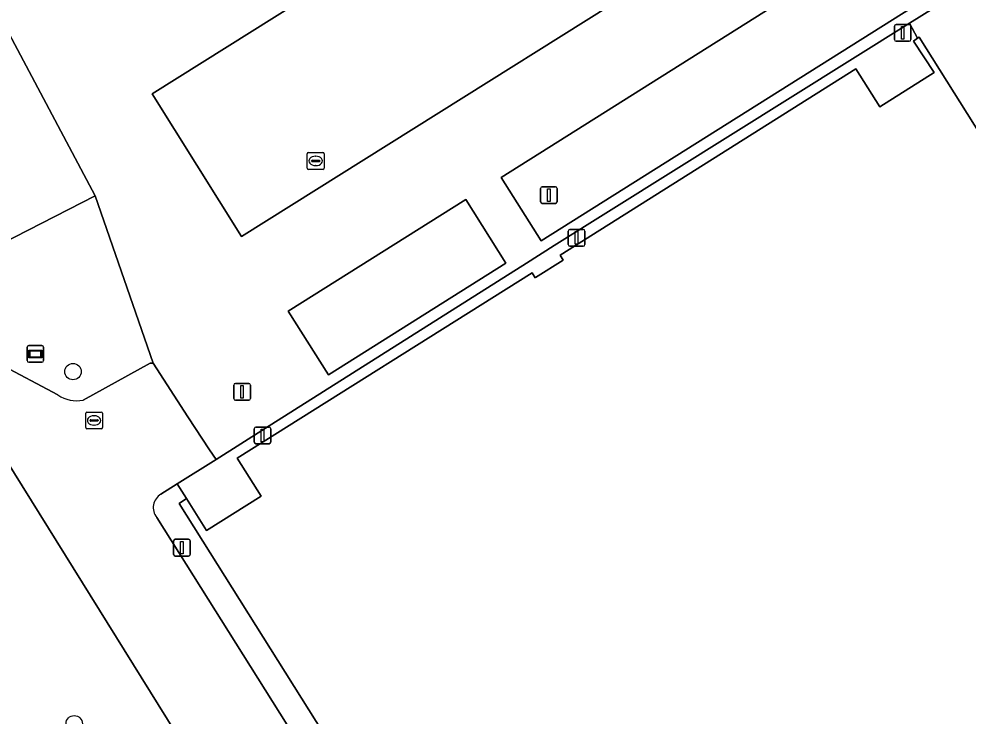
# Model space of a CAD drawing. Extents: x 158835 to 160077, y 386387 to 387778.
# Drawn here: x 159764.8 to 159821.4, y 387596.1 to 387637.6 of the extents above; entities that cross this region are included whole.
import ezdxf

# ---------------------------------------------------------------- set-up
doc = ezdxf.new("R2010")
doc.units = 0
for name, color, linetype in [('IMGEO_Boom', 7, 'Continuous'), ('IMGEO_Kolk', 7, 'Continuous'), ('IMGEO_Lichtmast', 7, 'Continuous'), ('IMGEO_Pand', 7, 'Continuous'), ('IMGEO_Parkeervlak_gesloten', 7, 'Continuous'), ('IMGEO_Parkeervlak_open', 7, 'Continuous'), ('IMGEO_Reclamebord', 7, 'Continuous'), ('IMGEO_Rijbaan_lokaal_open', 7, 'Continuous'), ('IMGEO_Voetpad_open', 7, 'Continuous')]:
    doc.layers.add(name, color=color, linetype=linetype)

msp = doc.modelspace()

# ---------------------------------------------------------------- linework, layer by layer
at = {"layer": 'IMGEO_Boom'}
for centre in [(159768.015, 387616.63), (159768.087, 387595.639)]:
    msp.add_circle(centre, 0.489, dxfattribs=at)
at = {"layer": 'IMGEO_Kolk'}
for p, q in [((159781.99, 387628.758), (159781.99, 387629.61)), ((159782.065, 387629.684), (159782.917, 387629.684)), ((159782.478, 387629.464), (159782.503, 387629.464)), ((159782.991, 387629.61), (159782.991, 387628.758)), ((159782.249, 387629.178), (159782.249, 387629.19)), ((159782.687, 387629.141), (159782.289, 387629.141)), ((159782.292, 387629.227), (159782.69, 387629.227)), ((159782.501, 387628.904), (159782.476, 387628.904)), ((159782.733, 387629.19), (159782.733, 387629.178)), ((159782.917, 387628.684), (159782.065, 387628.684)), ((159768.773, 387613.292), (159768.773, 387614.144)), ((159768.848, 387614.218), (159769.7, 387614.218)), ((159769.774, 387614.144), (159769.774, 387613.292)), ((159769.032, 387613.712), (159769.032, 387613.724)), ((159769.47, 387613.675), (159769.072, 387613.675)), ((159769.075, 387613.761), (159769.473, 387613.761)), ((159769.261, 387613.998), (159769.286, 387613.998)), ((159769.516, 387613.724), (159769.516, 387613.712)), ((159769.7, 387613.218), (159768.848, 387613.218)), ((159769.284, 387613.438), (159769.259, 387613.438))]:
    msp.add_line(p, q, dxfattribs=at)
for points in [[(159781.99, 387628.758), (159781.99, 387629.61)], [(159782.065, 387629.684), (159782.917, 387629.684)], [(159782.991, 387629.61), (159782.991, 387628.758)], [(159782.917, 387628.684), (159782.065, 387628.684)], [(159768.773, 387613.292), (159768.773, 387614.144)], [(159768.848, 387614.218), (159769.7, 387614.218)], [(159769.774, 387614.144), (159769.774, 387613.292)], [(159769.7, 387613.218), (159768.848, 387613.218)]]:
    msp.add_lwpolyline(points, dxfattribs=at)
for centre, radius, start, end in [((159782.067, 387629.608), 0.0765, 91.552, 178.448), ((159782.067, 387629.608), 0.0765, 91.552, 178.448), ((159782.915, 387629.608), 0.0765, 1.552, 88.448), ((159782.915, 387629.608), 0.0765, 1.552, 88.448), ((159782.289, 387629.187), 0.0403, 85.8775, 175.7526), ((159782.286, 387629.177), 0.0366, 178.938, 274.7102), ((159782.69, 387629.184), 0.043, 264.8664, 352.4533), ((159782.694, 387629.189), 0.0386, 1.7309, 96.639), ((159782.067, 387628.76), 0.0765, 181.552, 268.448), ((159782.067, 387628.76), 0.0765, 181.552, 268.448), ((159782.915, 387628.76), 0.0765, 271.552, 358.448), ((159782.915, 387628.76), 0.0765, 271.552, 358.448), ((159768.85, 387614.142), 0.0765, 91.552, 178.448), ((159768.85, 387614.142), 0.0765, 91.552, 178.448), ((159769.698, 387614.142), 0.0765, 1.552, 88.448), ((159769.698, 387614.142), 0.0765, 1.552, 88.448), ((159769.072, 387613.721), 0.0403, 85.8775, 175.7526), ((159769.069, 387613.711), 0.0366, 178.938, 274.7102), ((159769.473, 387613.718), 0.043, 264.8664, 352.4533), ((159769.477, 387613.723), 0.0386, 1.7309, 96.639), ((159768.85, 387613.294), 0.0765, 181.552, 268.448), ((159768.85, 387613.294), 0.0765, 181.552, 268.448), ((159769.698, 387613.294), 0.0765, 271.552, 358.448), ((159769.698, 387613.294), 0.0765, 271.552, 358.448)]:
    msp.add_arc(centre, radius, start, end, dxfattribs=at)
for centre, major_axis, ratio, start_param, end_param in [((159782.477, 387629.184), (-0.387, 0.002), 0.722429, 4.712389, 7.853982), ((159782.502, 387629.184), (-0.39, 0.002), 0.717154, 1.570796, 4.712389), ((159769.26, 387613.718), (-0.387, 0.002), 0.722429, 4.712389, 7.853982), ((159769.285, 387613.718), (-0.39, 0.002), 0.717154, 1.570796, 4.712389)]:
    msp.add_ellipse(centre, major_axis=major_axis, ratio=ratio, start_param=start_param, end_param=end_param, dxfattribs=at)
at = {"layer": 'IMGEO_Lichtmast'}
for p, q in [((159817.011, 387636.416), (159817.011, 387637.216)), ((159817.011, 387637.216), (159817.011, 387636.416)), ((159817.111, 387637.316), (159817.901, 387637.316)), ((159817.901, 387637.316), (159817.111, 387637.316)), ((159818.001, 387637.216), (159818.001, 387636.416)), ((159818.001, 387636.416), (159818.001, 387637.216)), ((159817.901, 387636.316), (159817.111, 387636.316)), ((159817.111, 387636.316), (159817.901, 387636.316)), ((159795.903, 387626.751), (159795.903, 387627.551)), ((159795.903, 387627.551), (159795.903, 387626.751)), ((159796.003, 387627.651), (159796.793, 387627.651)), ((159796.793, 387627.651), (159796.003, 387627.651)), ((159796.893, 387627.551), (159796.893, 387626.751)), ((159796.893, 387626.751), (159796.893, 387627.551)), ((159796.793, 387626.651), (159796.003, 387626.651)), ((159796.003, 387626.651), (159796.793, 387626.651)), ((159797.557, 387624.2), (159797.557, 387625)), ((159797.557, 387625), (159797.557, 387624.2)), ((159797.657, 387625.1), (159798.447, 387625.1)), ((159798.447, 387625.1), (159797.657, 387625.1)), ((159798.547, 387625), (159798.547, 387624.2)), ((159798.547, 387624.2), (159798.547, 387625)), ((159798.447, 387624.1), (159797.657, 387624.1)), ((159797.657, 387624.1), (159798.447, 387624.1)), ((159777.605, 387615.023), (159777.605, 387615.823)), ((159777.605, 387615.823), (159777.605, 387615.023)), ((159777.705, 387615.923), (159778.495, 387615.923)), ((159778.495, 387615.923), (159777.705, 387615.923)), ((159778.595, 387615.823), (159778.595, 387615.023)), ((159778.595, 387615.023), (159778.595, 387615.823)), ((159778.495, 387614.923), (159777.705, 387614.923)), ((159777.705, 387614.923), (159778.495, 387614.923)), ((159778.825, 387612.425), (159778.825, 387613.225)), ((159778.825, 387613.225), (159778.825, 387612.425)), ((159778.925, 387613.325), (159779.715, 387613.325)), ((159779.715, 387613.325), (159778.925, 387613.325)), ((159779.815, 387613.225), (159779.815, 387612.425)), ((159779.815, 387612.425), (159779.815, 387613.225)), ((159779.715, 387612.325), (159778.925, 387612.325)), ((159778.925, 387612.325), (159779.715, 387612.325)), ((159774.014, 387605.733), (159774.014, 387606.533)), ((159774.014, 387606.533), (159774.014, 387605.733)), ((159774.114, 387606.633), (159774.904, 387606.633)), ((159774.904, 387606.633), (159774.114, 387606.633)), ((159775.004, 387606.533), (159775.004, 387605.733)), ((159775.004, 387605.733), (159775.004, 387606.533)), ((159774.904, 387605.633), (159774.114, 387605.633)), ((159774.114, 387605.633), (159774.904, 387605.633))]:
    msp.add_line(p, q, dxfattribs=at)
for points in [[(159817.431, 387637.191), (159817.581, 387637.191), (159817.581, 387636.441), (159817.431, 387636.441), (159817.431, 387637.191)], [(159796.323, 387627.526), (159796.473, 387627.526), (159796.473, 387626.776), (159796.323, 387626.776), (159796.323, 387627.526)], [(159797.977, 387624.975), (159798.127, 387624.975), (159798.127, 387624.225), (159797.977, 387624.225), (159797.977, 387624.975)], [(159778.025, 387615.798), (159778.175, 387615.798), (159778.175, 387615.048), (159778.025, 387615.048), (159778.025, 387615.798)], [(159779.245, 387613.2), (159779.395, 387613.2), (159779.395, 387612.45), (159779.245, 387612.45), (159779.245, 387613.2)], [(159774.434, 387606.508), (159774.584, 387606.508), (159774.584, 387605.758), (159774.434, 387605.758), (159774.434, 387606.508)]]:
    msp.add_lwpolyline(points, dxfattribs=at)
for centre, start, end in [((159817.111, 387637.216), 90, 180), ((159817.111, 387637.216), 90, 180), ((159817.901, 387637.216), 0, 90), ((159817.901, 387637.216), 360, 90), ((159817.111, 387636.416), 180, 270), ((159817.111, 387636.416), 180, 270), ((159817.901, 387636.416), 270, 0), ((159817.901, 387636.416), 270, 0), ((159796.003, 387627.551), 90, 180), ((159796.003, 387627.551), 90, 180), ((159796.793, 387627.551), 0, 90), ((159796.793, 387627.551), 360, 90), ((159796.003, 387626.751), 180, 270), ((159796.003, 387626.751), 180, 270), ((159796.793, 387626.751), 270, 0), ((159796.793, 387626.751), 270, 0), ((159797.657, 387625), 90, 180), ((159797.657, 387625), 90, 180), ((159798.447, 387625), 0, 90), ((159798.447, 387625), 360, 90), ((159797.657, 387624.2), 180, 270), ((159797.657, 387624.2), 180, 270), ((159798.447, 387624.2), 270, 0), ((159798.447, 387624.2), 270, 0), ((159777.705, 387615.823), 90, 180), ((159777.705, 387615.823), 90, 180), ((159778.495, 387615.823), 0, 90), ((159778.495, 387615.823), 360, 90), ((159777.705, 387615.023), 180, 270), ((159777.705, 387615.023), 180, 270), ((159778.495, 387615.023), 270, 0), ((159778.495, 387615.023), 270, 0), ((159778.925, 387613.225), 90, 180), ((159778.925, 387613.225), 90, 180), ((159779.715, 387613.225), 0, 90), ((159779.715, 387613.225), 360, 90), ((159778.925, 387612.425), 180, 270), ((159778.925, 387612.425), 180, 270), ((159779.715, 387612.425), 270, 0), ((159779.715, 387612.425), 270, 0), ((159774.114, 387606.533), 90, 180), ((159774.114, 387606.533), 90, 180), ((159774.904, 387606.533), 0, 90), ((159774.904, 387606.533), 360, 90), ((159774.114, 387605.733), 180, 270), ((159774.114, 387605.733), 180, 270), ((159774.904, 387605.733), 270, 0), ((159774.904, 387605.733), 270, 0)]:
    msp.add_arc(centre, 0.1, start, end, dxfattribs=at)
at = {"layer": 'IMGEO_Pand'}
msp.add_lwpolyline([(159862.316, 387566.876), (159841.933, 387599.307), (159818.496, 387636.563), (159818.397, 387636.498), (159818.145, 387636.332), (159819.391, 387634.446), (159816.14, 387632.402), (159814.714, 387634.671), (159797.077, 387623.571), (159797.263, 387623.274), (159795.603, 387622.231), (159795.587, 387622.221), (159795.4, 387622.517), (159777.817, 387611.462), (159779.238, 387609.202), (159775.987, 387607.158), (159774.784, 387609.071), (159774.34, 387608.773), (159795.704, 387574.807)], dxfattribs=at)
at = {"layer": 'IMGEO_Parkeervlak_gesloten'}
for points in [[(159778.076, 387624.681), (159811.892, 387645.875), (159806.562, 387654.378), (159772.746, 387633.184)], [(159825.535, 387643.047), (159824.384, 387645.027), (159823.288, 387646.913), (159793.565, 387628.202), (159795.946, 387624.42)], [(159791.453, 387626.895), (159780.852, 387620.23), (159783.249, 387616.435), (159793.842, 387623.095)]]:
    msp.add_lwpolyline(points, close=True, dxfattribs=at)
at = {"layer": 'IMGEO_Parkeervlak_open'}
msp.add_lwpolyline([(159717.48, 387600.648), (159760.51, 387622.6), (159769.336, 387627.103), (159762.112, 387640.672), (159732.566, 387699.157)], dxfattribs=at)
msp.add_lwpolyline([(159803.054, 387548.62), (159802.97, 387548.816), (159763.499, 387612.177), (159754.846, 387606.792), (159794.401, 387543.235)], close=True, dxfattribs=at)
at = {"layer": 'IMGEO_Reclamebord'}
for p, q in [((159765.273, 387617.282), (159765.273, 387618.082)), ((159765.273, 387618.082), (159765.273, 387617.282)), ((159765.373, 387618.182), (159766.163, 387618.182)), ((159766.163, 387618.182), (159765.373, 387618.182)), ((159766.263, 387618.082), (159766.263, 387617.282)), ((159766.263, 387617.282), (159766.263, 387618.082)), ((159766.163, 387617.182), (159765.373, 387617.182)), ((159765.373, 387617.182), (159766.163, 387617.182))]:
    msp.add_line(p, q, dxfattribs=at)
for points in [[(159765.374, 387617.914), (159766.162, 387617.914), (159766.162, 387617.45), (159765.374, 387617.45), (159765.374, 387617.914)], [(159765.439, 387617.849), (159765.439, 387617.515), (159766.097, 387617.515), (159766.097, 387617.849), (159765.439, 387617.849)]]:
    msp.add_lwpolyline(points, dxfattribs=at)
for centre, start, end in [((159765.373, 387618.082), 90, 180), ((159765.373, 387618.082), 90, 180), ((159766.163, 387618.082), 0, 90), ((159766.163, 387618.082), 360, 90), ((159765.373, 387617.282), 180, 270), ((159765.373, 387617.282), 180, 270), ((159766.163, 387617.282), 270, 0), ((159766.163, 387617.282), 270, 0)]:
    msp.add_arc(centre, 0.1, start, end, dxfattribs=at)
at = {"layer": 'IMGEO_Rijbaan_lokaal_open'}
for points in [[(159825.535, 387643.047), (159795.946, 387624.42), (159793.565, 387628.202), (159823.288, 387646.913), (159820.688, 387651.388), (159816.93, 387649.032), (159811.135, 387658.237), (159805.415, 387667.385), (159801.058, 387674.374), (159794.69, 387684.835), (159787.421, 387697.357), (159779.087, 387711.968), (159770.43, 387727.179), (159774.703, 387729.611), (159772.479, 387733.518), (159727.91, 387707.968)], [(159788.908, 387681.854), (159800.729, 387663.076), (159798.016, 387661.501), (159799.817, 387658.398), (159782.763, 387648.497), (159784.022, 387646.323), (159776.643, 387642.049), (159773.589, 387647.321), (159773.063, 387647.016), (159774.863, 387643.909), (159766.775, 387639.222), (159764.974, 387642.33), (159762.238, 387640.745), (159762.112, 387640.672), (159769.336, 387627.103), (159772.788, 387617.13), (159774.872, 387613.934), (159776.16, 387611.958), (159776.561, 387611.397), (159779.495, 387613.258), (159795.065, 387623.091), (159796.725, 387624.136), (159817.904, 387637.392), (159821.753, 387639.801)], [(159767.114, 387615.238), (159763.563, 387617.102), (159763.038, 387617.629), (159762.829, 387617.936), (159737.483, 387605.359), (159719.704, 387596.289), (159717.48, 387600.648), (159712.492, 387598.103), (159713.37, 387596.326), (159713.445, 387596.121)], [(159773.26, 387609.324), (159774.229, 387609.938), (159776.561, 387611.397), (159776.16, 387611.958), (159774.872, 387613.934), (159772.788, 387617.13), (159772.609, 387617.122), (159768.624, 387614.926)], [(159783.627, 387517.944), (159785.616, 387517.21), (159817.479, 387537.258), (159773.011, 387607.934)]]:
    msp.add_lwpolyline(points, dxfattribs=at)
for points in [[(159806.562, 387654.378), (159811.892, 387645.875), (159778.076, 387624.681), (159772.746, 387633.184)], [(159846.549, 387606.921), (159843.629, 387605.119), (159821.859, 387639.633), (159821.753, 387639.801), (159817.904, 387637.392), (159818.397, 387636.498), (159818.496, 387636.563), (159841.933, 387599.307), (159862.316, 387566.876), (159866.101, 387569.184), (159845.618, 387601.83), (159848.577, 387603.706)], [(159791.453, 387626.895), (159793.842, 387623.095), (159783.249, 387616.435), (159780.852, 387620.23)], [(159803.054, 387548.62), (159794.401, 387543.235), (159754.846, 387606.792), (159763.499, 387612.177), (159802.97, 387548.816)]]:
    msp.add_lwpolyline(points, close=True, dxfattribs=at)
for centre, radius, start, end in [((159768.246, 387616.907), 2.017, 235.8516, 280.7998), ((159773.726, 387608.523), 0.926, 120.1848, 219.5031)]:
    msp.add_arc(centre, radius, start, end, dxfattribs=at)
at = {"layer": 'IMGEO_Voetpad_open'}
msp.add_lwpolyline([(159816.14, 387632.402), (159819.391, 387634.446), (159818.145, 387636.332), (159818.397, 387636.498), (159817.904, 387637.392), (159796.725, 387624.136), (159795.065, 387623.091), (159779.495, 387613.258), (159776.561, 387611.397), (159774.229, 387609.938), (159774.784, 387609.071), (159775.987, 387607.158), (159779.238, 387609.202), (159777.817, 387611.462), (159795.4, 387622.517), (159795.587, 387622.221), (159795.603, 387622.231), (159797.263, 387623.274), (159797.077, 387623.571), (159814.714, 387634.671)], close=True, dxfattribs=at)
for points in [[(159768.624, 387614.926), (159772.609, 387617.122), (159772.788, 387617.13), (159769.336, 387627.103), (159760.51, 387622.6), (159762.829, 387617.936), (159763.038, 387617.629), (159763.563, 387617.102), (159767.114, 387615.238)], [(159774.34, 387608.773), (159774.784, 387609.071), (159774.229, 387609.938), (159773.26, 387609.324)], [(159773.011, 387607.934), (159817.479, 387537.258), (159819.067, 387534.733), (159802.908, 387524.611), (159803.626, 387523.519), (159821.053, 387534.524), (159820.786, 387534.951), (159799.412, 387568.897), (159799.768, 387569.121), (159800.003, 387568.749), (159800.554, 387569.096), (159799.418, 387570.894), (159797.481, 387573.988), (159796.383, 387575.742), (159795.832, 387575.395), (159796.06, 387575.031), (159795.704, 387574.807), (159774.34, 387608.773)]]:
    msp.add_lwpolyline(points, dxfattribs=at)
for centre, radius, start, end in [((159768.246, 387616.907), 2.017, 235.8516, 280.7998), ((159773.726, 387608.523), 0.926, 120.1848, 219.5031)]:
    msp.add_arc(centre, radius, start, end, dxfattribs=at)

doc.saveas('drawing.dxf')
